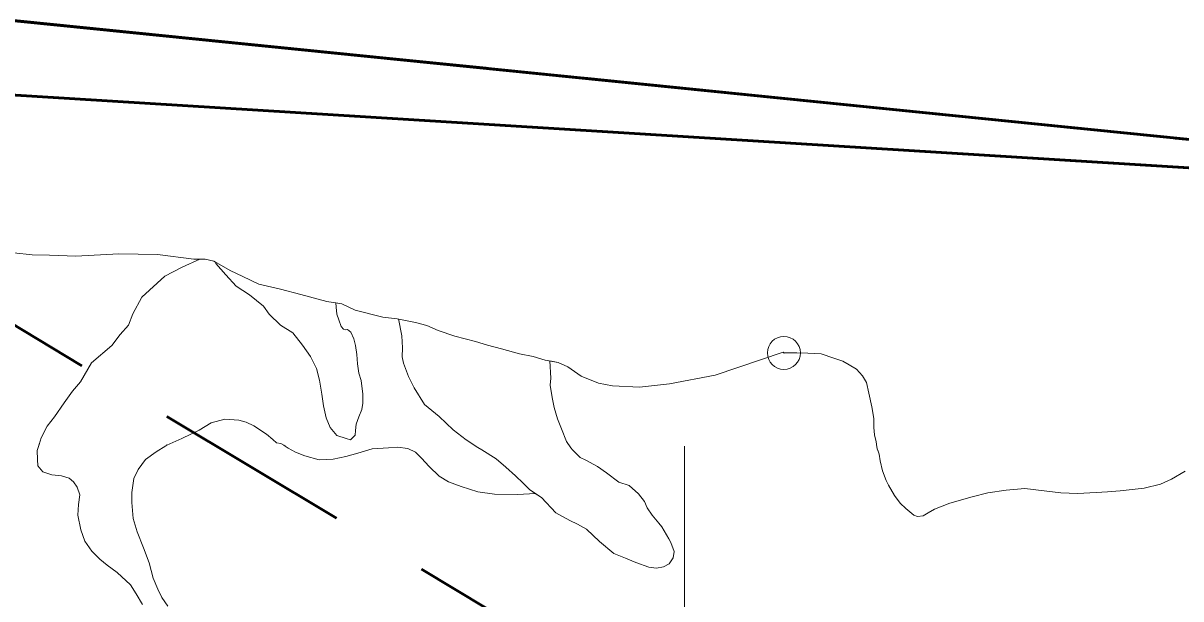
# Model space of a CAD drawing. Extents: x -1643653 to 4543381, y 1624270 to 13878484.
# Drawn here: x 747995 to 751505, y 8925537 to 8927283 of the extents above; entities that cross this region are included whole.
import ezdxf

# ---------------------------------------------------------------- set-up
doc = ezdxf.new("R2010")
doc.units = 0
doc.header["$LTSCALE"] = 200
doc.header["$PDMODE"] = 32
doc.header["$PDSIZE"] = 100
doc.linetypes.add('MEDIUM_DASHED', pattern=[4.5, 3, -1.5])
for name, color, linetype, lineweight in [('1', 7, 'Continuous', 13), ('10', 7, 'MEDIUM_DASHED', 60), ('2', 7, 'Continuous', 13), ('27', 7, 'Continuous', 53), ('28', 7, 'Continuous', 53), ('29', 7, 'Continuous', 13)]:
    doc.layers.add(name, color=color, linetype=linetype, lineweight=lineweight)

msp = doc.modelspace()

# ---------------------------------------------------------------- linework, layer by layer
at = {"layer": '1', "lineweight": 25}
msp.add_spline([(814781, 9009175.5), (814787.2, 9009173.4), (814796.9, 9009173.4), (814799.4, 9009172.4), (814805.1, 9009174.5), (814805.6, 9009176.5), (814811.7, 9009179.5), (814811.7, 9009179.5), (814801.5, 9009181), (814790.7, 9009181.5), (814784.1, 9009183.1), (814777.4, 9009185.1), (814778.4, 9009175.5)], degree=3, dxfattribs=at)
at = {"layer": '10'}
msp.add_open_spline([(753774.9, 8926261.4), (753812.7, 8926399.9), (753812, 8926558.8), (753709.5, 8926687.3), (753566, 8926867.3), (753376.7, 8926916.9), (753227, 8927050.3), (753014.8, 8927239.4), (752804.9, 8927430.3), (752597.6, 8927630.5), (752376.7, 8927843.7), (752192.2, 8928091.3), (752017.6, 8928334.1), (751956, 8928419.6), (752103.6, 8928574.9), (752029.9, 8928655), (751955.6, 8928735.8), (751801.6, 8928688.1), (751721.4, 8928753.8), (751652.2, 8928810.4), (751601.3, 8928901.2), (751523.9, 8928951.3), (751367.8, 8929052.4), (751185.2, 8929119.1), (751030.2, 8929222.8), (750931.1, 8929289.2), (750854.8, 8929393), (750746.4, 8929445), (750665, 8929484.1), (750582.4, 8929520.3), (750499.6, 8929556.1), (750413.3, 8929593.4), (750326.8, 8929630.1), (750240.4, 8929667.2), (750059.5, 8929745.1), (749875.6, 8929807.6), (749709.7, 8929926.4), (749552.8, 8930038.9), (749714.4, 8930314.8), (749771.5, 8930481.9), (749848.6, 8930707.8), (750077.8, 8930926.7), (750119.5, 8931152.3), (750152, 8931328.4), (750058.1, 8931532.9), (749922, 8931707.8), (749753.2, 8931924.7), (749391.3, 8931773.6), (749243.2, 8931979.4), (749032.7, 8932271.9), (748906.3, 8932592.6), (748823.6, 8932929.9), (748786.3, 8933082.2), (748758.3, 8933247.9), (748811.3, 8933399), (748934, 8933748.4), (749210.7, 8934002.5), (749514.7, 8934226), (749629.1, 8934310.1), (749795.5, 8934228.1), (749909.7, 8934329.8), (749982.5, 8934394.6), (750061.5, 8934468.6), (750045.4, 8934552), (750025.6, 8934654.5), (749991.4, 8934758.2), (749959, 8934860.6), (749901, 8935043.9), (749870.4, 8935232.4), (749773.9, 8935403.7), (749725.3, 8935490), (749619.5, 8935521), (749551.8, 8935588.9), (749459.7, 8935681.1), (749373.5, 8935781.5), (749280.2, 8935872.8), (749090.8, 8936058.2), (748862, 8936191), (748663.2, 8936378.9), (748545.5, 8936490.1), (748390.4, 8936617), (748404, 8936773.9), (748412.2, 8936868.5), (748420.5, 8936963.2), (748428.7, 8937057.8)], degree=3, dxfattribs=at)
at = {"layer": '2'}
msp.add_line((750000, 8924000), (750000, 8926000), dxfattribs=at)
at = {"layer": '27', "linetype": 'MEDIUM_DASHED'}
msp.add_line((746115.6, 8927478.8), (750103.6, 8925087.2), dxfattribs=at)
at = {"layer": '27'}
msp.add_line((746115.6, 8927478.8), (753732.9, 8926707.6), dxfattribs=at)
msp.add_line((746115.6, 8927478.8), (753732.9, 8926707.6), dxfattribs=at)
at = {"layer": '27', "linetype": 'MEDIUM_DASHED'}
msp.add_lwpolyline([(746115.6, 8927478.8), (753732.9, 8926707.6), (754988.2, 8928483.2)], dxfattribs=at)
at = {"layer": '28'}
for points in [[(738068.6, 8925272.7), (738224.4, 8926341.3), (740888.2, 8928147.7), (742708.4, 8928266.2), (743729.5, 8927170.5), (746115.6, 8927478.8), (753732.9, 8926707.6)], [(739385.9, 8927129), (740888.2, 8928147.7), (742708.4, 8928266.2), (743729.5, 8927170.5), (745752.4, 8927202.3), (753732.9, 8926707.6)]]:
    msp.add_lwpolyline(points, dxfattribs=at)
at = {"layer": '29', "lineweight": 53}
msp.add_line((745752.4, 8927202.3), (753732.9, 8926707.6), dxfattribs=at)
at = {"layer": '29'}
for p, q in [((750301.5, 8926283.2), (750299.4, 8926286)), ((748043.4, 8926005.7), (748043.8, 8926006.7)), ((748431.4, 8926004.1), (748429.2, 8926003.1)), ((748791.3, 8926000.7), (748789.9, 8926001.7))]:
    msp.add_line(p, q, dxfattribs=at)
for points in [[(750299.4, 8926286), (750093.2, 8926216), (749955.2, 8926189.1), (749863.8, 8926179.7), (749781.5, 8926183.2), (749739.3, 8926191.4), (749686.6, 8926212.5), (749646.8, 8926240.6), (749617.5, 8926254.6), (749577.6, 8926261.7), (749541.3, 8926272.2), (749500, 8926280.2), (749446, 8926295.9), (749403.1, 8926306.8), (749367, 8926318), (749304.4, 8926334.4), (749253.7, 8926350.9), (749219.5, 8926366.2), (749185, 8926375.4), (749144, 8926383.9), (749129.2, 8926386.2), (749085.3, 8926391.3), (749002.4, 8926413.1), (748961.9, 8926432.2), (748915.7, 8926439.3), (748837, 8926460.8), (748775.5, 8926476.3), (748710.4, 8926491.9), (748661.1, 8926515.4), (748622.6, 8926533), (748596.6, 8926548), (748573.6, 8926561.4), (748547.5, 8926567.8), (748513, 8926567.6), (748402.9, 8926582.2), (748285.9, 8926583.6), (748154.8, 8926576.7), (748075.8, 8926580.1), (748023.3, 8926581.1), (747967.2, 8926587.1)], [(748531.5, 8926567.7), (748477.9, 8926543.2), (748424.5, 8926515.7), (748355.7, 8926452.3), (748327.6, 8926401.9), (748314.7, 8926367.2), (748289.6, 8926338.6), (748264.5, 8926305.7), (748202.5, 8926252.9), (748169.8, 8926196), (748144.7, 8926166.9), (748119.5, 8926132.1), (748090.2, 8926089), (748067.9, 8926061.2), (748050.1, 8926025.9), (748043.7, 8926005.7)], [(748531.5, 8926567.7), (748477.9, 8926543.2), (748424.5, 8926515.7), (748355.7, 8926452.3), (748327.6, 8926401.9), (748314.7, 8926367.2), (748289.6, 8926338.6), (748264.5, 8926305.7), (748202.5, 8926252.9), (748169.8, 8926196), (748144.7, 8926166.9), (748119.5, 8926132.1), (748090.2, 8926089), (748067.9, 8926061.2), (748050.1, 8926025.9), (748043.7, 8926005.7)], [(748531.5, 8926567.7), (748477.9, 8926543.2), (748424.5, 8926515.7), (748355.7, 8926452.3), (748327.6, 8926401.9), (748314.7, 8926367.2), (748289.6, 8926338.6), (748264.5, 8926305.7), (748202.5, 8926252.9), (748169.8, 8926196), (748144.7, 8926166.9), (748119.5, 8926132.1), (748090.2, 8926089), (748067.9, 8926061.2), (748050.1, 8926025.9), (748043.7, 8926005.7)], [(748578.6, 8926558.5), (748573.6, 8926561.4), (748547.5, 8926567.8), (748531.5, 8926567.7)], [(748578.6, 8926558.5), (748573.6, 8926561.4), (748547.5, 8926567.8), (748531.5, 8926567.7)], [(748578.6, 8926558.5), (748573.6, 8926561.4), (748547.5, 8926567.8), (748531.5, 8926567.7)], [(748943.6, 8926435), (748944.3, 8926422.3), (748946, 8926400.4), (748952, 8926383.2), (748959.9, 8926363.6), (748966.7, 8926354.8), (748972.1, 8926353.6), (748978.8, 8926353.8), (748988.8, 8926346.3), (748997.6, 8926326.3), (749002.8, 8926306), (749007, 8926278.9), (749009.2, 8926250.3), (749012.7, 8926221.6), (749019.9, 8926199.8), (749025.6, 8926158), (749025.5, 8926131.2), (749022.1, 8926111.9), (749013.2, 8926089.2), (749005.3, 8926067.2), (749003, 8926047.9), (749001.7, 8926033.9), (748987.9, 8926019.8), (748975, 8926023.2), (748946.2, 8926032.6), (748925.8, 8926057.3), (748913.8, 8926086.2), (748905.6, 8926122.3), (748901, 8926157.8), (748893.7, 8926200.3), (748884.5, 8926236.1), (748866.8, 8926271.9), (748842, 8926306.3), (748812.9, 8926343.7), (748775.8, 8926366.9), (748741.7, 8926400.7), (748724.2, 8926424.9), (748681.6, 8926459.1), (748641.3, 8926485.7), (748610.1, 8926520.1), (748579.2, 8926554.9), (748578.6, 8926558.5)], [(748943.6, 8926435), (748944.3, 8926422.3), (748946, 8926400.4), (748952, 8926383.2), (748959.9, 8926363.6), (748966.7, 8926354.8), (748972.1, 8926353.6), (748978.8, 8926353.8), (748988.8, 8926346.3), (748997.6, 8926326.3), (749002.8, 8926306), (749007, 8926278.9), (749009.2, 8926250.3), (749012.7, 8926221.6), (749019.9, 8926199.8), (749025.6, 8926158), (749025.5, 8926131.2), (749022.1, 8926111.9), (749013.2, 8926089.2), (749005.3, 8926067.2), (749003, 8926047.9), (749001.7, 8926033.9), (748987.9, 8926019.8), (748975, 8926023.2), (748946.2, 8926032.6), (748925.8, 8926057.3), (748913.8, 8926086.2), (748905.6, 8926122.3), (748901, 8926157.8), (748893.7, 8926200.3), (748884.5, 8926236.1), (748866.8, 8926271.9), (748842, 8926306.3), (748812.9, 8926343.7), (748775.8, 8926366.9), (748741.7, 8926400.7), (748724.2, 8926424.9), (748681.6, 8926459.1), (748641.3, 8926485.7), (748610.1, 8926520.1), (748579.2, 8926554.9), (748578.6, 8926558.5)], [(748943.6, 8926435), (748944.3, 8926422.3), (748946, 8926400.4), (748952, 8926383.2), (748959.9, 8926363.6), (748966.7, 8926354.8), (748972.1, 8926353.6), (748978.8, 8926353.8), (748988.8, 8926346.3), (748997.6, 8926326.3), (749002.8, 8926306), (749007, 8926278.9), (749009.2, 8926250.3), (749012.7, 8926221.6), (749019.9, 8926199.8), (749025.6, 8926158), (749025.5, 8926131.2), (749022.1, 8926111.9), (749013.2, 8926089.2), (749005.3, 8926067.2), (749003, 8926047.9), (749001.7, 8926033.9), (748987.9, 8926019.8), (748975, 8926023.2), (748946.2, 8926032.6), (748925.8, 8926057.3), (748913.8, 8926086.2), (748905.6, 8926122.3), (748901, 8926157.8), (748893.7, 8926200.3), (748884.5, 8926236.1), (748866.8, 8926271.9), (748842, 8926306.3), (748812.9, 8926343.7), (748775.8, 8926366.9), (748741.7, 8926400.7), (748724.2, 8926424.9), (748681.6, 8926459.1), (748641.3, 8926485.7), (748610.1, 8926520.1), (748579.2, 8926554.9), (748578.6, 8926558.5)], [(749132.8, 8926385.6), (749129.2, 8926386.2), (749085.3, 8926391.3), (749002.4, 8926413.1), (748961.9, 8926432.2), (748943.6, 8926435)], [(749132.8, 8926385.6), (749129.2, 8926386.2), (749085.3, 8926391.3), (749002.4, 8926413.1), (748961.9, 8926432.2), (748943.6, 8926435)], [(749132.8, 8926385.6), (749129.2, 8926386.2), (749085.3, 8926391.3), (749002.4, 8926413.1), (748961.9, 8926432.2), (748943.6, 8926435)], [(749374, 8925996.8), (749338.4, 8926019.6), (749299.1, 8926049.9), (749256.7, 8926090.2), (749212.1, 8926127), (749180.4, 8926177.4), (749164, 8926211.3), (749148.8, 8926252.3), (749144.1, 8926271), (749145.3, 8926299.1), (749142.9, 8926335.4), (749133, 8926386.3), (749132.8, 8926385.6)], [(749374, 8925996.8), (749338.4, 8926019.6), (749299.1, 8926049.9), (749256.7, 8926090.2), (749212.1, 8926127), (749180.4, 8926177.4), (749164, 8926211.3), (749148.8, 8926252.3), (749144.1, 8926271), (749145.3, 8926299.1), (749142.9, 8926335.4), (749133, 8926386.3), (749132.8, 8926385.6)], [(749374, 8925996.8), (749338.4, 8926019.6), (749299.1, 8926049.9), (749256.7, 8926090.2), (749212.1, 8926127), (749180.4, 8926177.4), (749164, 8926211.3), (749148.8, 8926252.3), (749144.1, 8926271), (749145.3, 8926299.1), (749142.9, 8926335.4), (749133, 8926386.3), (749132.8, 8926385.6)], [(750299.4, 8926286), (750093.2, 8926216), (749955.2, 8926189.1), (749863.8, 8926179.7), (749781.5, 8926183.2), (749739.3, 8926191.4), (749686.6, 8926212.5), (749646.8, 8926240.6), (749617.5, 8926254.6), (749592.1, 8926259.1)], [(750584.9, 8925988.2), (750583.5, 8925998.9), (750581.2, 8926013.6), (750576.5, 8926034.5), (750574.1, 8926057), (750574.5, 8926083.9), (750568.2, 8926119.5), (750559, 8926160.7), (750551.7, 8926193.3), (750539.7, 8926213.3), (750521.2, 8926233.5), (750499.4, 8926247.1), (750480.5, 8926258), (750452.8, 8926267.7), (750414.4, 8926280.4), (750374.6, 8926282.7), (750340.7, 8926283.6), (750301.5, 8926283.4), (750301.5, 8926283.2)], [(749656.2, 8925994.9), (749642.5, 8926014.1), (749627.3, 8926053.1), (749615.5, 8926083.5), (749604.9, 8926117.7), (749599.1, 8926148.5), (749592.8, 8926185.2), (749595.1, 8926206.9), (749592.1, 8926259.1)], [(749592.1, 8926259.1), (749595.1, 8926206.9), (749592.8, 8926185.2), (749599.1, 8926148.5), (749604.9, 8926117.7), (749615.5, 8926083.5), (749627.3, 8926053.1), (749642.5, 8926014.1), (749656.2, 8925994.9)], [(748789.8, 8926000.7), (748785.5, 8926003.8), (748776.3, 8926008.8), (748763.6, 8926010.9), (748752.1, 8926020.7), (748732.8, 8926037.3), (748694.9, 8926062.3), (748672, 8926073.5), (748648.8, 8926079.5), (748606.7, 8926082.7), (748565.7, 8926071.3), (748529.5, 8926049), (748476.7, 8926023.5), (748431.4, 8926003.1)], [(748431.4, 8926003.1), (748476.7, 8926023.5), (748529.5, 8926049), (748565.7, 8926071.3), (748606.7, 8926082.7), (748648.8, 8926079.5), (748672, 8926073.5), (748694.9, 8926062.3), (748732.8, 8926037.3), (748752.1, 8926020.7), (748763.6, 8926010.9), (748776.3, 8926008.8), (748785.5, 8926003.8), (748789.8, 8926000.7)], [(748431.4, 8926003.1), (748476.7, 8926023.5), (748529.5, 8926049), (748565.7, 8926071.3), (748606.7, 8926082.7), (748648.8, 8926079.5), (748672, 8926073.5), (748694.9, 8926062.3), (748732.8, 8926037.3), (748752.1, 8926020.7), (748763.6, 8926010.9), (748776.3, 8926008.8), (748785.5, 8926003.8), (748789.8, 8926000.7)], [(748431.4, 8926003.1), (748476.7, 8926023.5), (748529.5, 8926049), (748565.7, 8926071.3), (748606.7, 8926082.7), (748648.8, 8926079.5), (748672, 8926073.5), (748694.9, 8926062.3), (748732.8, 8926037.3), (748752.1, 8926020.7), (748763.6, 8926010.9), (748776.3, 8926008.8), (748785.5, 8926003.8), (748789.8, 8926000.7)], [(748789.8, 8926000.7), (748785.5, 8926003.8), (748776.3, 8926008.8), (748763.6, 8926010.9), (748752.1, 8926020.7), (748732.8, 8926037.3), (748694.9, 8926062.3), (748672, 8926073.5), (748648.8, 8926079.5), (748606.7, 8926082.7), (748565.7, 8926071.3), (748529.5, 8926049), (748476.7, 8926023.5), (748431.4, 8926003.1)], [(748043.7, 8926005.7), (748037.9, 8925987.1), (748039.3, 8925959.8), (748039.5, 8925940.9), (748055.6, 8925922.4), (748082.7, 8925913.9), (748111.3, 8925910.3), (748134.7, 8925903), (748147.9, 8925892.3), (748159.1, 8925876.5), (748167.4, 8925853), (748163.1, 8925824), (748161.2, 8925790.9), (748170.2, 8925747.1), (748182.3, 8925712.3), (748203.4, 8925681.6), (748228.4, 8925657.5), (748250.5, 8925639.7), (748280, 8925617), (748321.3, 8925580.4), (748337.8, 8925553), (748357.6, 8925520)], [(748043.7, 8926005.7), (748037.9, 8925987.1), (748039.3, 8925959.8), (748039.5, 8925940.9), (748055.6, 8925922.4), (748082.7, 8925913.9), (748111.3, 8925910.3), (748134.7, 8925903), (748147.9, 8925892.3), (748159.1, 8925876.5), (748167.4, 8925853), (748163.1, 8925824), (748161.2, 8925790.9), (748170.2, 8925747.1), (748182.3, 8925712.3), (748203.4, 8925681.6), (748228.4, 8925657.5), (748250.5, 8925639.7), (748280, 8925617), (748321.3, 8925580.4), (748337.8, 8925553), (748357.6, 8925520)], [(748043.7, 8926005.7), (748037.9, 8925987.1), (748039.3, 8925959.8), (748039.5, 8925940.9), (748055.6, 8925922.4), (748082.7, 8925913.9), (748111.3, 8925910.3), (748134.7, 8925903), (748147.9, 8925892.3), (748159.1, 8925876.5), (748167.4, 8925853), (748163.1, 8925824), (748161.2, 8925790.9), (748170.2, 8925747.1), (748182.3, 8925712.3), (748203.4, 8925681.6), (748228.4, 8925657.5), (748250.5, 8925639.7), (748280, 8925617), (748321.3, 8925580.4), (748337.8, 8925553), (748357.6, 8925520)], [(748434.5, 8925515.1), (748415.5, 8925541.3), (748403.9, 8925566.6), (748389.5, 8925600.2), (748377.3, 8925646.6), (748360.5, 8925692.6), (748341.4, 8925741), (748328.7, 8925781.2), (748324.8, 8925829.3), (748325, 8925860.2), (748331, 8925902), (748344.3, 8925929.3), (748366.2, 8925960.3), (748399, 8925983.3), (748428, 8926001.5), (748431.4, 8926003.1)], [(748434.5, 8925515.1), (748415.5, 8925541.3), (748403.9, 8925566.6), (748389.5, 8925600.2), (748377.3, 8925646.6), (748360.5, 8925692.6), (748341.4, 8925741), (748328.7, 8925781.2), (748324.8, 8925829.3), (748325, 8925860.2), (748331, 8925902), (748344.3, 8925929.3), (748366.2, 8925960.3), (748399, 8925983.3), (748428, 8926001.5), (748431.4, 8926003.1)], [(748434.5, 8925515.1), (748415.5, 8925541.3), (748403.9, 8925566.6), (748389.5, 8925600.2), (748377.3, 8925646.6), (748360.5, 8925692.6), (748341.4, 8925741), (748328.7, 8925781.2), (748324.8, 8925829.3), (748325, 8925860.2), (748331, 8925902), (748344.3, 8925929.3), (748366.2, 8925960.3), (748399, 8925983.3), (748428, 8926001.5), (748431.4, 8926003.1)], [(748431.4, 8926003.1), (748428, 8926001.5), (748399, 8925983.3), (748366.2, 8925960.3), (748344.3, 8925929.3), (748331, 8925902), (748325, 8925860.2), (748324.8, 8925829.3), (748328.7, 8925781.2), (748341.4, 8925741), (748360.5, 8925692.6), (748377.3, 8925646.6), (748389.5, 8925600.2), (748403.9, 8925566.6), (748415.5, 8925541.3), (748434.5, 8925515.1)], [(749547.7, 8925857.4), (749495.5, 8925854.3), (749424.8, 8925855.3), (749374.1, 8925862.1), (749323, 8925877.8), (749284.5, 8925892), (749256.6, 8925909.2), (749225.8, 8925938.9), (749202.9, 8925964.4), (749185.3, 8925982), (749161.3, 8925993.1), (749130.1, 8925997.7), (749102.7, 8925995.5), (749053.7, 8925992.5), (749009.7, 8925979.3), (748973.7, 8925968.8), (748935.2, 8925960.7), (748893, 8925959.1), (748849.2, 8925971), (748821.5, 8925981.9), (748798.8, 8925994.4), (748789.8, 8926000.7)], [(748789.8, 8926000.7), (748798.8, 8925994.4), (748821.5, 8925981.9), (748849.2, 8925971), (748893, 8925959.1), (748935.2, 8925960.7), (748973.7, 8925968.8), (749009.7, 8925979.3), (749053.7, 8925992.5), (749102.7, 8925995.5), (749130.1, 8925997.7), (749161.3, 8925993.1), (749185.3, 8925982), (749202.9, 8925964.4), (749225.8, 8925938.9), (749256.6, 8925909.2), (749284.5, 8925892), (749323, 8925877.8), (749374.1, 8925862.1), (749424.8, 8925855.3), (749495.5, 8925854.3), (749547.7, 8925857.4)], [(748789.8, 8926000.7), (748798.8, 8925994.4), (748821.5, 8925981.9), (748849.2, 8925971), (748893, 8925959.1), (748935.2, 8925960.7), (748973.7, 8925968.8), (749009.7, 8925979.3), (749053.7, 8925992.5), (749102.7, 8925995.5), (749130.1, 8925997.7), (749161.3, 8925993.1), (749185.3, 8925982), (749202.9, 8925964.4), (749225.8, 8925938.9), (749256.6, 8925909.2), (749284.5, 8925892), (749323, 8925877.8), (749374.1, 8925862.1), (749424.8, 8925855.3), (749495.5, 8925854.3), (749547.7, 8925857.4)], [(748789.8, 8926000.7), (748798.8, 8925994.4), (748821.5, 8925981.9), (748849.2, 8925971), (748893, 8925959.1), (748935.2, 8925960.7), (748973.7, 8925968.8), (749009.7, 8925979.3), (749053.7, 8925992.5), (749102.7, 8925995.5), (749130.1, 8925997.7), (749161.3, 8925993.1), (749185.3, 8925982), (749202.9, 8925964.4), (749225.8, 8925938.9), (749256.6, 8925909.2), (749284.5, 8925892), (749323, 8925877.8), (749374.1, 8925862.1), (749424.8, 8925855.3), (749495.5, 8925854.3), (749547.7, 8925857.4)], [(749547.7, 8925857.4), (749495.5, 8925854.3), (749424.8, 8925855.3), (749374.1, 8925862.1), (749323, 8925877.8), (749284.5, 8925892), (749256.6, 8925909.2), (749225.8, 8925938.9), (749202.9, 8925964.4), (749185.3, 8925982), (749161.3, 8925993.1), (749130.1, 8925997.7), (749102.7, 8925995.5), (749053.7, 8925992.5), (749009.7, 8925979.3), (748973.7, 8925968.8), (748935.2, 8925960.7), (748893, 8925959.1), (748849.2, 8925971), (748821.5, 8925981.9), (748798.8, 8925994.4), (748789.8, 8926000.7)], [(749374, 8925996.8), (749386.1, 8925989), (749429, 8925961.6), (749459, 8925937), (749487.8, 8925910.9), (749511.1, 8925887.9), (749530.1, 8925868.8), (749566.9, 8925844.8), (749610.2, 8925798.6), (749652.6, 8925775.4), (749676, 8925764.2), (749702.8, 8925748.9), (749742.4, 8925711.3), (749785.7, 8925675.4), (749821.2, 8925660.7), (749852.5, 8925647.2), (749892.4, 8925633.9), (749915.7, 8925630.8), (749936.1, 8925634), (749953.8, 8925644), (749966.2, 8925662), (749968.5, 8925681.3), (749959, 8925707.9), (749952.4, 8925719.8), (749931.7, 8925755.7), (749922.7, 8925767.3), (749902, 8925791), (749887.3, 8925813.9), (749878.7, 8925832.8), (749861.1, 8925855.7), (749832.4, 8925881), (749800.8, 8925891.7), (749764.2, 8925919.3), (749736.2, 8925939.1), (749701.6, 8925957.7), (749683.7, 8925966), (749660.5, 8925989), (749656.2, 8925994.9)], [(749547.7, 8925857.4), (749530.1, 8925868.8), (749511.1, 8925887.9), (749487.8, 8925910.9), (749459, 8925937), (749429, 8925961.6), (749386.1, 8925989), (749374, 8925996.8)], [(749547.7, 8925857.4), (749530.1, 8925868.8), (749511.1, 8925887.9), (749487.8, 8925910.9), (749459, 8925937), (749429, 8925961.6), (749386.1, 8925989), (749374, 8925996.8)], [(749547.7, 8925857.4), (749530.1, 8925868.8), (749511.1, 8925887.9), (749487.8, 8925910.9), (749459, 8925937), (749429, 8925961.6), (749386.1, 8925989), (749374, 8925996.8)], [(749656.2, 8925994.9), (749660.5, 8925989), (749683.7, 8925966), (749701.6, 8925957.7), (749736.2, 8925939.1), (749764.2, 8925919.3), (749800.8, 8925891.7), (749832.4, 8925881), (749861.1, 8925855.7), (749878.7, 8925832.8), (749887.3, 8925813.9), (749902, 8925791), (749922.7, 8925767.3), (749931.7, 8925755.7), (749952.4, 8925719.8), (749959, 8925707.9), (749968.5, 8925681.3), (749966.2, 8925662), (749953.8, 8925644), (749936.1, 8925634), (749915.7, 8925630.8), (749892.4, 8925633.9), (749852.5, 8925647.2), (749821.2, 8925660.7), (749785.7, 8925675.4), (749742.4, 8925711.3), (749702.8, 8925748.9), (749676, 8925764.2), (749652.6, 8925775.4), (749610.2, 8925798.6), (749566.9, 8925844.8), (749547.7, 8925857.4)], [(751518.2, 8925924.8), (751476.1, 8925900.6), (751442.8, 8925885.2), (751394, 8925873.2), (751321.3, 8925865.3), (751282.3, 8925861.9), (751248, 8925859.8), (751191.5, 8925856.7), (751141.3, 8925859.1), (751090.5, 8925865), (751031.6, 8925872.2), (750975.5, 8925867), (750919.5, 8925859.2), (750872.6, 8925846.3), (750804.9, 8925827.1), (750757.9, 8925809.7), (750739, 8925798.1), (750723.9, 8925789.6), (750707, 8925786.8), (750695.3, 8925791.2), (750671.6, 8925811.6), (750654.3, 8925827.3), (750637.1, 8925850.5), (750619.1, 8925882.5), (750611.5, 8925896.7), (750600.3, 8925926), (750593.1, 8925956.1), (750590.2, 8925976.6), (750586.2, 8925988.2), (750584.9, 8925988.2)]]:
    msp.add_lwpolyline(points, dxfattribs=at)
msp.add_point((750301.5, 8926283.2), dxfattribs=at)

doc.saveas('drawing.dxf')
